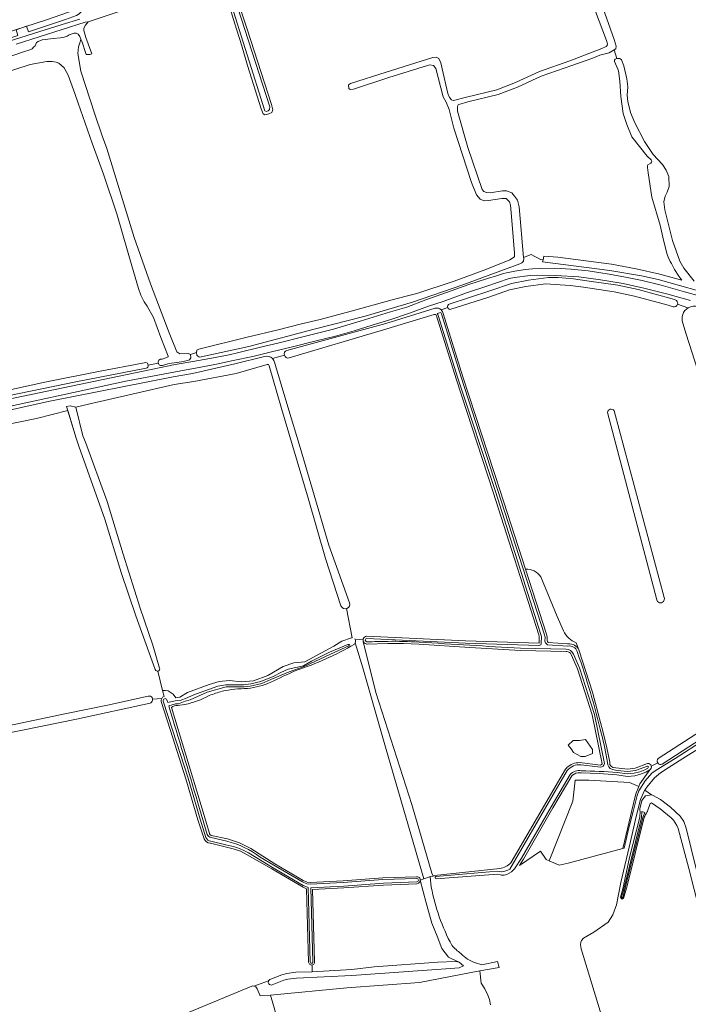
# Model space of a CAD drawing. Header units: metres. Extents: x 209813 to 223847, y 571801 to 587119.
# Tile 512 of 656: x 215766 to 216164, y 583287 to 583874. Entities that reach past the tile are written whole.
import ezdxf

# ---------------------------------------------------------------- set-up
doc = ezdxf.new("R2010")
doc.units = ezdxf.units.M
for name, color, linetype, lineweight in [('B-RO-GR-GRAS-GV', 8, 'Continuous', 0), ('B-RO-OG-TERREIN_CULTUURSCHEIDING-GV', 8, 'Continuous', 0), ('B-RO-OG-WATER_GREPPEL-GV', 8, 'Continuous', 0), ('B-RO-OG-WEG-GV', 8, 'Continuous', 0), ('B-RO-VH-ONVERHARD-GV', 8, 'Continuous', 0)]:
    doc.layers.add(name, color=color, linetype=linetype, lineweight=lineweight)

msp = doc.modelspace()

# ---------------------------------------------------------------- linework, layer by layer
at = {"layer": 'B-RO-GR-GRAS-GV', "flags": 128}
for points in [[(215681.855, 584021.169), (215694.553, 583978.032), (215696.558, 583970.88), (215708.36, 583932.956), (215718.144, 583900.287), (215717.168, 583899.994), (215718.257, 583896.954), (215719.148, 583897.263), (215725.447, 583878.284), (215748.16, 583886.15), (215756.306, 583865.445), (215781.55, 583873.578), (215799.206, 583879.796), (215799.549, 583880.065), (215799.888, 583880.455), (215799.511, 583882.005), (215795.835, 583895.286), (215774.554, 583963.819), (215752.26, 584046.613)], [(215846.171, 583885.957), (215806.483, 583872.397), (215804.763, 583870.545), (215803.904, 583868.693), (215803.866, 583867.344), (215805.004, 583863.201), (215808.653, 583853.305), (215807.409, 583852.95), (215805.164, 583853.067), (215802.737, 583860.934), (215801.985, 583862.144), (215801.721, 583860.491), (215800.662, 583857.646), (215800.265, 583853.612), (215802.118, 583843.028), (215810.386, 583817.496), (215814.751, 583804.597), (215817.483, 583796.955), (215833.861, 583744.009), (215843.638, 583716.41), (215854.637, 583687.188), (215859.268, 583675.811), (215861.054, 583674.687), (215865.894, 583674.863), (215867.371, 583674.193), (215870.909, 583675.48), (215871.108, 583676.737), (215872.431, 583677.465), (215901.072, 583684.542), (215919.527, 583688.908), (215933.55, 583692.546), (215944.596, 583695.192), (215963.051, 583700.021), (215987.392, 583706.9), (215995.727, 583709.016), (216002.077, 583710.67), (216024.368, 583717.946), (216043.286, 583724.825), (216057.573, 583730.712), (216060.285, 583732.498), (216060.351, 583734.549), (216058.83, 583754.062), (216058.036, 583763.124), (216057.375, 583765.174), (216055.39, 583767.159), (216052.745, 583767.291), (216044.873, 583765.902), (216042.294, 583765.77), (216039.78, 583766.828), (216037.73, 583769.474), (216034.621, 583776.684), (216024.17, 583809.029), (216021.391, 583820.274), (216019.539, 583824.573), (216017.886, 583827.682), (216013.388, 583844.682), (216012.049, 583846.472), (216009.948, 583846.931), (216008.427, 583846.534), (215985.54, 583839.258), (215964.374, 583832.313), (215962.455, 583832.048), (215961.662, 583832.709), (215961.463, 583834.826), (215962.588, 583835.62), (215983.819, 583842.432), (216011.602, 583851.296), (216013.719, 583851.429), (216015.24, 583850.635), (216016.431, 583848.055), (216017.149, 583844.485), (216020.615, 583829.803), (216021.574, 583827.292), (216022.813, 583825.958), (216023.721, 583825.511), (216024.089, 583825.502), (216031.692, 583827.646), (216049.751, 583831.998), (216060.858, 583836.309), (216075.115, 583842.85), (216093.352, 583849.172), (216112.41, 583856.573), (216114.95, 583857.769), (216115.585, 583858.298), (216115.691, 583859.251), (216115.162, 583861.262), (216108.547, 583878.671)], [(216111.856, 583883.752), (216119.687, 583861.844), (216120.957, 583858.034), (216120.746, 583856.447), (216119.737, 583855.852), (216121.205, 583850.53), (216122.968, 583850.52), (216124.026, 583849.779), (216125.402, 583846.287), (216127.307, 583838.561), (216127.731, 583833.798), (216127.413, 583828.718), (216127.731, 583825.014), (216129.424, 583818.453), (216131.964, 583812.208), (216137.679, 583801.202), (216142.865, 583793.476), (216148.368, 583787.443), (216150.697, 583784.057), (216152.178, 583780.247), (216152.382, 583774.331), (216151.218, 583770.944), (216150.062, 583768.499), (216149.321, 583765.218), (216149.85, 583760.35), (216154.507, 583742.147), (216158.732, 583729.881), (216161.174, 583725.637), (216167.41, 583717.922)], [(216119.737, 583855.852), (216116.731, 583853.955), (216111.144, 583852.544), (216106.46, 583850.625), (216094.387, 583846.356), (216076.235, 583840.063), (216062.028, 583833.544), (216050.649, 583829.129), (216032.451, 583824.743), (216027.152, 583823.249), (216026.764, 583822.96), (216026.516, 583822.539), (216026.361, 583821.778), (216026.361, 583819.324), (216032.552, 583797.652), (216041.138, 583772.629), (216042.154, 583771.429), (216043.675, 583770.788), (216045.909, 583770.612), (216053.085, 583771.853), (216055.635, 583771.853), (216058.733, 583770.494), (216060.378, 583768.661), (216062.143, 583766.12), (216063.044, 583762.265), (216065.77, 583731.989), (216070.155, 583733.766), (216075.893, 583730.8), (216077.302, 583730.667), (216077.713, 583732.805), (216086.223, 583732.252), (216118.13, 583728.098), (216132.794, 583725.331), (216146.845, 583722.184), (216160.042, 583718.5), (216158.875, 583720.101), (216158.165, 583720.927), (216155.669, 583724.891), (216153.887, 583728.409), (216152.969, 583729.717), (216151.967, 583731.794), (216151.025, 583734.421), (216148.7, 583744.245), (216147.155, 583751.333), (216142.086, 583768.01), (216139.987, 583782.473), (216139.437, 583785.734), (216139.432, 583786.515), (216139.514, 583786.766), (216139.79, 583787.242), (216141.18, 583788.032), (216141.514, 583788.201), (216141.873, 583788.761), (216142.036, 583789.487), (216141.95, 583789.85), (216141.808, 583790.156), (216139.339, 583792.455), (216130.146, 583804.002), (216127.144, 583811.291), (216124.983, 583817.861), (216123.609, 583827.978), (216123.051, 583837.041), (216122.287, 583843.201), (216121.77, 583844.221), (216119.851, 583848.785), (216119.785, 583849.578), (216120.314, 583850.24), (216121.205, 583850.53)], [(215710.981, 583642.501), (215780.673, 583657.688), (215813.481, 583664.25), (215838.881, 583669.171), (215840.786, 583669.436), (215841.686, 583669.065), (215842.134, 583667.867), (215848.19, 583669.033), (215848.019, 583669.774), (215848.49, 583670.929), (215849.445, 583671.384), (215850.469, 583671.522), (215852.657, 583672.221), (215854.087, 583672.829), (215854.041, 583673.207), (215849.703, 583684.345), (215845.403, 583696.317), (215841.567, 583703.064), (215839.847, 583705.578), (215837.77, 583709.546), (215836.447, 583713.515), (215832.531, 583727.168), (215829.938, 583735.952), (215823.535, 583757.965), (215815.492, 583781.778), (215808.824, 583800.087), (215800.569, 583824.005), (215798.453, 583829.668), (215794.537, 583840.621), (215792.208, 583845.013), (215788.981, 583847.871), (215787.34, 583848.453), (215784.906, 583848.823), (215781.89, 583848.823), (215771.835, 583846.971), (215745.453, 583838.407)], [(216154.812, 583702.666), (216151.806, 583703.552), (216131.715, 583709.059), (216119.613, 583711.576), (216101.366, 583714.314), (216093.505, 583715.382), (216078.774, 583716.248), (216067.166, 583714.728), (216057.317, 583712.675), (216044.534, 583708.281), (216022.485, 583701.165)], [(216163.824, 583702.101), (216163.641, 583702.134), (216157.449, 583704.165)], [(216012.543, 583698.079), (215982.406, 583688.966), (215926.134, 583672.211)], [(216074.976, 583502.221), (216075.019, 583505.842), (216074.924, 583506.468), (216074.766, 583507.14), (216047.714, 583592.239), (216025.568, 583659.753), (216013.945, 583697.289)], [(216020.545, 583702.188), (216016.674, 583700.844)], [(216017.824, 583698.691), (216029.503, 583660.972), (216051.801, 583593.052), (216066.922, 583546.351)], [(216145.952, 583433.43), (216199.629, 583468.33), (216220.644, 583482.67), (216222.683, 583485.382), (216223.833, 583487.803), (216224.537, 583491.207), (216223.344, 583498.825), (216218.645, 583510.924), (216201.591, 583563.194), (216193.525, 583587.585), (216181.711, 583624.609), (216179.725, 583631.227), (216175.963, 583644.341), (216162.556, 583686.359), (216160.57, 583692.977)], [(215957.029, 583524.247), (215956.915, 583524.5), (215947.795, 583552.604), (215937.448, 583588.7), (215921.536, 583642.032), (215914.127, 583667.458), (215913.787, 583668.209), (215912.963, 583668.273), (215894.506, 583662.917), (215869.329, 583658.198), (215857.66, 583656.333), (215806.583, 583644.744), (215799.098, 583642.836), (215803.183, 583625.779), (215804.82, 583622.018), (215817.837, 583586.596), (215827.276, 583555.275), (215837.487, 583523.085), (215844.906, 583500.98), (215848.998, 583487.434)], [(215917.4, 583669.582), (215925.253, 583643.136), (215932.615, 583618.755), (215949.657, 583560.673), (215962.143, 583526.29)], [(215848.005, 583485.574), (215847.445, 583485.556), (215846.66, 583485.863), (215846.247, 583486.469), (215834.887, 583518.611), (215826.072, 583544.307), (215816.387, 583576.22), (215800.929, 583619.545), (215799.259, 583624.303), (215794.256, 583640.843), (215775.696, 583636.089), (215700.442, 583620.774)], [(216066.922, 583546.351), (216079.466, 583507.606), (216079.673, 583506.744), (216079.79, 583505.849), (216079.813, 583504.945), (216079.731, 583503.894)], [(216089.418, 583509.556), (216085.657, 583518.038), (216075.991, 583541.664)], [(215960.369, 583522.874), (215963.722, 583505.454)], [(215848.005, 583485.574), (215850.791, 583474.119), (215852.551, 583474.123), (215854.059, 583473.924), (215856.957, 583471.9), (215858.584, 583469.678), (215860.965, 583470.035), (215865.608, 583472.892), (215878.494, 583477.628), (215884.447, 583479.375), (215890.519, 583479.93), (215897.484, 583479.174), (215904.975, 583479.794), (215913.379, 583482.907), (215922.647, 583488.302), (215928.818, 583490.487), (215935.506, 583491.053), (215952.651, 583500.499), (215957.587, 583503.528), (215963.21, 583505.431)], [(215965.531, 583504.195), (215970.223, 583504.568)], [(215970.273, 583503.329), (215977.725, 583472.806), (215999.202, 583406.124), (216011.179, 583365.163), (216011.845, 583363.352)], [(215972.16, 583506.342), (215972.418, 583506.366), (216031.143, 583503.594), (216074.937, 583502.178)], [(216004.214, 583361.065), (216006.385, 583361.831), (215983.469, 583440.223), (215969.969, 583487.612), (215965.519, 583502.367)], [(216091.498, 583497.262), (216091.113, 583497.291), (216063.914, 583497.915), (216033.64, 583499.717), (216003.404, 583501.557), (215994.182, 583501.971), (215984.954, 583502.011), (215972.339, 583501.711), (215972.066, 583501.748)], [(216080.316, 583502.649), (216091.954, 583501.771), (216092.382, 583501.836)], [(216098.676, 583498.229), (216097.028, 583502.409)], [(216098.676, 583498.229), (216098.906, 583497.651), (216106.791, 583473.125), (216113.424, 583448.253), (216115.358, 583439.884), (216117.021, 583431.335), (216117.009, 583430.831)], [(216112.514, 583430.355), (216106.655, 583459.471), (216097.76, 583487.024), (216094.063, 583495.551)], [(215850.209, 583469.322), (215850.782, 583470.015), (215851.693, 583470.409), (215850.791, 583474.119)], [(215758.531, 583452.937), (215793.586, 583460.276), (215817.878, 583465.287), (215842.145, 583470.721), (215842.371, 583470.748), (215843.032, 583470.711), (215843.565, 583470.559), (215844.167, 583470.295), (215844.589, 583469.871), (215844.74, 583468.873)], [(215850.209, 583469.322), (215844.74, 583468.873)], [(215843.735, 583466.617), (215843.42, 583466.437), (215799.468, 583456.965), (215755.617, 583448.071), (215702.163, 583435.863), (215701.929, 583435.915), (215701.716, 583435.985), (215701.511, 583436.076), (215701.316, 583436.187), (215701.133, 583436.317), (215700.965, 583436.465), (215700.812, 583436.629), (215700.676, 583436.807), (215700.558, 583436.998), (215700.461, 583437.2), (215700.384, 583437.411)], [(215875.537, 583385.656), (215871.827, 583396.904), (215864.673, 583421.464), (215855.415, 583450.112), (215849.939, 583467.389), (215849.887, 583467.613)], [(215856.077, 583463.868), (215873.073, 583407.422), (215878.62, 583388.736), (215878.681, 583388.576)], [(215864.091, 583465.751), (215859.658, 583465.195)], [(216206.481, 583460.68), (216206.286, 583462.167), (216194.63, 583455.15), (216179.969, 583445.652), (216160.575, 583433.558), (216151.747, 583427.96), (216147.302, 583425.04), (216143.754, 583421.978), (216139.145, 583416.498), (216137.887, 583414.72), (216142.004, 583411.881), (216142.58, 583411.731), (216147.192, 583409.129), (216153.324, 583404.539), (216158.922, 583399.221), (216161.114, 583395.919), (216162.498, 583392.034), (216165.595, 583379.807), (216173.831, 583346.179), (216181.685, 583317.507), (216190.277, 583283.012)], [(216099.751, 583434.653), (216102.344, 583434.706), (216106.683, 583436.399), (216106.683, 583438.886), (216102.555, 583444.76), (216099.01, 583444.178), (216095.2, 583444.231)], [(216099.751, 583434.653), (216095.465, 583437.087), (216093.983, 583439.204), (216092.184, 583441.479), (216095.2, 583444.231)], [(216058.212, 583371.423), (216090.645, 583427.182), (216091.421, 583428.017)], [(216099.104, 583431.04), (216111.516, 583429.635), (216111.608, 583429.635)], [(216118.726, 583428.264), (216118.959, 583428.175), (216127.804, 583427.213), (216132.105, 583427.751), (216139.529, 583430.487)], [(216141.777, 583428.974), (216145.614, 583430.866)], [(216094.919, 583423.527), (216094.56, 583423.139), (216083.228, 583404.15), (216065.625, 583373.492), (216063.216, 583369.786)], [(216134.366, 583416.743), (216135.039, 583418.325), (216140.904, 583426.732), (216138.618, 583425.461), (216135.458, 583424.161), (216131.919, 583423.24), (216127.646, 583422.884), (216121.249, 583423.769), (216110.722, 583424.516), (216099.988, 583424.967), (216099.265, 583425.071)], [(216137.887, 583414.72), (216137.662, 583414.403), (216135.302, 583409.104), (216132.74, 583398.993), (216129.319, 583384.127), (216123.724, 583359.569), (216121.059, 583346.421), (216118.825, 583340.443), (216116.052, 583335.896), (216107.491, 583330.045), (216101.457, 583326.497), (216100.158, 583325.039), (216099.815, 583324.122), (216099.617, 583322.512), (216099.988, 583320.178), (216116.29, 583266.777)], [(216134.959, 583402.84), (216134.946, 583403.082), (216134.956, 583403.324), (216134.991, 583403.563), (216136.22, 583408.467), (216138.332, 583411.258), (216142.004, 583411.881)], [(216186.001, 583281.072), (216176.666, 583318.632), (216164.202, 583367.897), (216157.844, 583391.844), (216157.056, 583393.529), (216156.072, 583395.165), (216154.924, 583396.689), (216153.623, 583398.086), (216147.113, 583403.567), (216141.861, 583407.107), (216141.044, 583406.716), (216139.547, 583402.125), (216139.438, 583401.908), (216139.308, 583401.705)], [(216137.641, 583398.513), (216127.494, 583357.709), (216125.164, 583350.158), (216124.433, 583349.701), (216123.798, 583350.257), (216123.471, 583350.956), (216124.806, 583355.929), (216128.74, 583374.49), (216135.023, 583398.546), (216135.065, 583402.206)], [(215879.713, 583387.729), (215889.343, 583385.601), (215896.507, 583383.182), (215903.335, 583379.91), (215917.57, 583370.839)], [(215937.725, 583312.218), (215936.467, 583355.878), (215934.409, 583356.757), (215915.746, 583367.74), (215901.212, 583376.167), (215897.05, 583378.223), (215892.694, 583379.772), (215879.32, 583382.99), (215879.019, 583383.023)], [(216063.216, 583369.786), (216075.837, 583378.388), (216079.169, 583373.408), (216081.066, 583372.542)], [(215917.57, 583370.839), (215934.497, 583360.878), (215936.85, 583359.873), (215938.613, 583359.667), (215958.19, 583360.646), (215981.859, 583362.342), (216002.008, 583363.103)], [(216012.608, 583363.761), (216051.517, 583367.885)], [(216002.168, 583358.868), (215982.277, 583358.117), (215958.615, 583356.422), (215939.98, 583355.49), (215941.224, 583312.318)], [(216022.928, 583314.1), (216021.09, 583315.086), (216017.135, 583320.221), (216014.357, 583327.563), (216011.115, 583335.435), (216007.724, 583347.528), (216004.214, 583361.065)], [(215914.667, 583301.834), (215921.784, 583304.682), (215924.689, 583305.4), (215930.165, 583306.154), (215939.866, 583306.455), (215939.851, 583310.497)], [(215939.866, 583306.455), (215963.4, 583307.714), (215976.652, 583309.363), (216014.651, 583312.1), (216025.164, 583312.462), (216027.385, 583312.199), (216022.928, 583314.1)], [(216046.029, 583286.817), (216045.419, 583289.865), (216044.529, 583292.503), (216042.672, 583296.352), (216040.437, 583299.612), (216039.588, 583307.027), (216003.818, 583300.071), (215960.515, 583296.949), (215914.924, 583292.594), (215938.248, 583212.273)], [(215905.175, 583297.921), (215913.915, 583301.095)], [(215770.644, 583235.84), (215769.263, 583239.729), (215767.861, 583239.176), (215766.301, 583243.461), (215771.546, 583245.492), (215783.355, 583250.337), (215811.915, 583261.361), (215835.097, 583270.187), (215846.065, 583275.21), (215866.513, 583282.328), (215903.927, 583297.849)]]:
    msp.add_lwpolyline(points, dxfattribs=at)
for points in [[(215910.643, 583817.567), (215909.507, 583820.677), (215901.254, 583846.511), (215897.666, 583858.77), (215893.743, 583871.175), (215890.777, 583880.939), (215889.114, 583887.304), (215889.15, 583888.606), (215889.982, 583889.582), (215891.537, 583890.124), (215893.361, 583890.225), (215894.258, 583889.148), (215901.135, 583868.158), (215905.201, 583855.122), (215913.573, 583829.348), (215915.666, 583823.248), (215916.324, 583820.019), (215915.905, 583818.405), (215914.052, 583817.627), (215911.66, 583817.029)], [(216081.066, 583372.542), (216086.876, 583369.89), (216092.275, 583371.186), (216124.906, 583379.801), (216131.183, 583406.633), (216132.503, 583412.365), (216134.366, 583416.743), (216128.881, 583419.259), (216104.683, 583420.704), (216096.368, 583420.547), (216095.085, 583408.17)]]:
    msp.add_lwpolyline(points, close=True, dxfattribs=at)
at = {"layer": 'B-RO-GR-GRAS-GV'}
for points in [[(216157.449, 583704.165, -0.4034775), (216154.812, 583702.666)], [(216013.945, 583697.289, 0.4499305), (216012.55, 583698.081)], [(216022.485, 583701.165, -0.3850712), (216020.545, 583702.188)], [(215926.134, 583672.211, -0.4064254), (215923.283, 583673.814)], [(215916.278, 583671.773, -0.1320805), (215917.4, 583669.582)], [(216066.922, 583546.351, -0.2835952), (216075.991, 583541.664)], [(216149.45, 583529.381, -1.0803963), (216144.998, 583528.109)], [(216097.028, 583502.409, -0.1767872), (216089.418, 583509.556)], [(215963.21, 583505.431, -0.0570567), (215963.722, 583505.454)], [(216079.731, 583503.894, 0.231805), (216080.316, 583502.649)], [(215964.998, 583501.672, -0.0575327), (215930.112, 583486.028)], [(216074.937, 583502.178, 0.3905141), (216074.976, 583502.221)], [(216092.382, 583501.836, -0.3206743), (216098.676, 583498.229)], [(216094.063, 583495.551, 0.2310875), (216091.498, 583497.262)], [(215848.998, 583487.434, -0.4273819), (215848.005, 583485.574)], [(215930.112, 583486.028, -0.0009017), (215915.165, 583478.984)], [(215901.246, 583475.263, 0.049335), (215886.306, 583473.572)], [(215915.165, 583478.984, -0.0768234), (215901.246, 583475.263)], [(215844.74, 583468.873, -0.2994978), (215843.735, 583466.617)], [(215849.887, 583467.613, -0.1848461), (215850.209, 583469.322)], [(215878.436, 583471.055, -0.0775147), (215864.091, 583465.751)], [(215886.306, 583473.572, 0.0165756), (215878.436, 583471.055)], [(215859.658, 583465.195, 0.179498), (215856.077, 583463.868)], [(216145.614, 583430.866, -0.3540485), (216145.952, 583433.43)], [(216091.421, 583428.017, -0.0076882), (216091.554, 583428.144)], [(216091.554, 583428.144, -0.1968564), (216099.104, 583431.04)], [(216111.608, 583429.635, 0.3184862), (216112.514, 583430.355)], [(216117.009, 583430.831, 0.2871127), (216118.726, 583428.264)], [(216139.529, 583430.487, -0.3757411), (216141.777, 583428.974)], [(216099.265, 583425.071, 0.2182191), (216094.919, 583423.527)], [(216135.065, 583402.206, 0.0133015), (216134.959, 583402.84)], [(216138.869, 583400.993, 0.0355585), (216137.641, 583398.513)], [(216139.308, 583401.705, 0.0101079), (216138.869, 583400.993)], [(215878.681, 583388.576, 0.2343687), (215879.713, 583387.729)], [(215879.019, 583383.023, -0.2505207), (215875.537, 583385.656)], [(216051.517, 583367.885, 0.1664115), (216058.212, 583371.423)], [(216011.845, 583363.352, -0.1750984), (216012.608, 583363.761)], [(215903.927, 583297.849, -0.1248625), (215905.175, 583297.921)], [(215913.915, 583301.095, -0.1535411), (215914.667, 583301.834)]]:
    msp.add_lwpolyline(points, format="xyb", dxfattribs=at)
for centre, radius, start, end in [((216014.017, 583698.041), 3.862, 9.693545, 45.836624), ((216167.665, 583695.58), 7.568, 120.500305, 200.535228), ((215959.495, 583525.497), 2.765, 206.87717, 18.152145), ((215963.557, 583503.295), 2.17, 311.59906, 41.070457), ((215972.492, 583504.035), 2.33, 98.18472, 286.478898), ((216002.097, 583360.985), 2.118, 271.913063, 92.636658), ((215939.476, 583312.207), 1.751, 179.652636, 0.963411)]:
    msp.add_arc(centre, radius, start, end, dxfattribs=at)
at = {"layer": 'B-RO-OG-TERREIN_CULTUURSCHEIDING-GV', "flags": 128}
for points in [[(215803.795, 583880.581), (215802.445, 583878.69), (215801.127, 583877.155), (215799.39, 583876.287), (215792.94, 583873.874), (215770.913, 583866.476), (215769.788, 583869.788), (215763.489, 583867.759), (215764.64, 583864.369), (215757.653, 583862.022), (215734.109, 583854.773), (215735.008, 583854.223), (215735.764, 583853.892), (215736.554, 583853.833), (215737.475, 583853.892), (215738.538, 583854.339), (215740.302, 583854.723), (215746.152, 583856.528), (215758.155, 583860.466), (215773.829, 583865.515), (215790.891, 583870.776), (215801.413, 583874.13)], [(215747.07, 583847.469), (215767.888, 583854.543), (215771.709, 583855.841), (215772.992, 583856.432), (215773.79, 583857.341), (215774.768, 583858.235), (215775.684, 583860.117), (215776.602, 583860.828), (215779.09, 583861.691), (215780.901, 583862.01), (215785.499, 583862.46), (215789.761, 583862.852), (215792.196, 583863.33), (215793.882, 583863.959), (215795.117, 583864.638), (215798.034, 583865.635), (215799.19, 583865.634), (215800.419, 583865.195), (215801.499, 583863.636), (215801.985, 583862.144), (215802.737, 583860.934), (215805.164, 583853.067), (215807.409, 583852.95), (215808.653, 583853.305), (215805.004, 583863.201), (215803.866, 583867.344), (215803.904, 583868.693), (215804.763, 583870.545), (215806.483, 583872.397), (215804.653, 583872.352), (215791.028, 583867.855), (215763.543, 583859.146)], [(216222.559, 583478.493), (216148.248, 583430.08)], [(216134.366, 583416.743), (216132.503, 583412.365), (216131.183, 583406.633), (216124.906, 583379.801), (216125.672, 583380.003), (216128.474, 583392.183), (216130.998, 583401.923), (216133.304, 583411.528), (216134.318, 583414.317), (216138.158, 583420.159), (216142.058, 583424.777), (216144.593, 583426.624), (216156.006, 583433.567), (216173.248, 583444.671)], [(216140.904, 583426.732), (216135.039, 583418.325), (216134.366, 583416.743)]]:
    msp.add_lwpolyline(points, dxfattribs=at)
at = {"layer": 'B-RO-OG-TERREIN_CULTUURSCHEIDING-GV'}
for points in [[(216141.777, 583428.974, -0.3236279), (216140.904, 583426.732)], [(216148.248, 583430.08, -0.3858105), (216145.614, 583430.866)]]:
    msp.add_lwpolyline(points, format="xyb", dxfattribs=at)
at = {"layer": 'B-RO-OG-WATER_GREPPEL-GV', "flags": 128}
for points in [[(215912.603, 583819.109), (215913.643, 583819.424), (215914.4, 583820.148), (215914.652, 583821.881), (215893.475, 583887.733), (215892.682, 583888.076), (215891.584, 583888.195), (215890.705, 583887.637), (215890.546, 583886.392), (215911.72, 583819.392)], [(216136.163, 583401.856), (216135.928, 583398.397), (216125.151, 583354.913), (216124.052, 583350.873), (216124.382, 583350.529), (216124.914, 583350.529), (216127.899, 583362.719), (216137.013, 583399.023), (216137.861, 583401.314)]]:
    msp.add_lwpolyline(points, close=True, dxfattribs=at)
for points in [[(216016.402, 583699.246), (216014.283, 583698.605)], [(216014.925, 583697.489), (216026.523, 583660.049), (216048.951, 583592.641), (216076.02, 583507.486)], [(216078.214, 583507.254), (216028.548, 583660.676), (216016.868, 583698.395)], [(215848.998, 583487.434), (215844.906, 583500.98), (215837.487, 583523.085), (215827.276, 583555.275), (215817.837, 583586.596), (215804.82, 583622.018), (215803.183, 583625.779), (215799.098, 583642.836), (215795.625, 583643.619), (215793.541, 583643.207), (215799.259, 583624.303), (215800.929, 583619.545), (215816.387, 583576.22), (215826.072, 583544.307), (215834.887, 583518.611), (215846.247, 583486.469), (215846.66, 583485.863), (215847.445, 583485.556), (215848.005, 583485.574)], [(216115.711, 583639.596), (216144.998, 583528.109)], [(216149.45, 583529.381), (216119.665, 583640.639)], [(216074.895, 583500.877), (216031.091, 583502.295), (215972.448, 583505.063)], [(216076.321, 583505.93), (216076.268, 583502.382)], [(215854.428, 583464.838), (215858.503, 583465.996), (215860.268, 583465.996), (215864.255, 583467.608), (215867.166, 583468.525), (215877.273, 583473.125), (215888.538, 583476.199), (215899.426, 583476.257), (215902.808, 583476.644), (215909.759, 583478.211), (215915.195, 583480.498), (215926.184, 583485.119), (215935.082, 583488.314), (215950.825, 583495.663), (215961.707, 583500.589), (215961.944, 583500.826), (215962.157, 583501.276), (215961.967, 583501.537), (215961.138, 583501.489), (215950.176, 583496.893), (215939.503, 583491.44), (215934.615, 583488.741), (215925.561, 583486.694), (215921.25, 583484.829), (215916.569, 583482.329), (215909.275, 583479.416), (215903.261, 583478.039), (215898.976, 583477.481), (215888.512, 583477.365), (215883.686, 583476.71), (215871.035, 583472.099), (215868.31, 583471.146), (215865.325, 583469.628), (215861.295, 583468.15), (215858.179, 583467.854), (215853.82, 583466.857), (215853.326, 583468.499)], [(216063.967, 583499.214), (216091.178, 583498.59)], [(216092.007, 583500.464), (216080.001, 583501.315)], [(216095.412, 583495.767), (216098.978, 583487.481), (216107.915, 583459.8), (216113.848, 583430.458)], [(215851.193, 583467.733), (215856.653, 583450.508), (215865.916, 583421.845), (215873.069, 583397.288), (215876.597, 583386.504)], [(216111.442, 583428.335), (216100.002, 583429.671)], [(216121.454, 583425.255), (216127.687, 583424.392), (216131.666, 583424.724), (216134.982, 583425.587), (216137.965, 583426.814), (216139.773, 583427.82), (216140.121, 583428.506), (216139.434, 583428.854), (216132.462, 583426.284), (216127.82, 583425.703), (216121.514, 583426.352), (216118.599, 583426.921)], [(216091.696, 583426.403), (216057.531, 583367.667)], [(216058.55, 583366.083), (216060.417, 583367.865), (216064.515, 583374.17), (216082.106, 583404.807), (216093.513, 583423.921)], [(215877.388, 583388.319), (215871.828, 583407.05)], [(215888.993, 583384.347), (215879.712, 583386.411)], [(215879.547, 583384.273), (215888.401, 583382.085)], [(215901.839, 583377.307), (215916.224, 583368.553), (215934.409, 583357.852), (215936.954, 583356.765), (215937.444, 583356.708), (215938.721, 583312.371)], [(216002.046, 583362.103), (215981.913, 583361.343), (215958.251, 583359.648), (215938.58, 583358.664), (215936.591, 583358.896), (215934.045, 583359.984), (215917.062, 583369.977), (215908.95, 583374.782)], [(216052.591, 583366.01), (216052.363, 583365.959), (216050.087, 583366.454), (216013.527, 583363.137), (216013.132, 583362.809), (216013.1, 583362.351), (216013.28, 583361.958), (216013.689, 583361.844), (216050.26, 583364.62), (216052.02, 583364.237), (216052.603, 583363.987)], [(215940.22, 583312.414), (215938.949, 583356.533), (215958.615, 583357.517), (215982.277, 583359.212), (216002.127, 583359.961)]]:
    msp.add_lwpolyline(points, dxfattribs=at)
at = {"layer": 'B-RO-OG-WATER_GREPPEL-GV'}
for points in [[(216014.283, 583698.605, -0.1593441), (216014.925, 583697.489)], [(216016.868, 583698.395, 0.0713953), (216016.402, 583699.246)], [(216119.665, 583640.639, 0.7780957), (216115.711, 583639.596)], [(215972.448, 583505.063, 0.9394493), (215972.405, 583503.014)], [(215972.405, 583503.014, -0.0074247), (215984.946, 583503.311)], [(215984.946, 583503.311, -0.0202402), (216003.472, 583502.856)], [(216076.02, 583507.486, -0.0402264), (216076.321, 583505.93)], [(216078.451, 583504.215, 0.1055241), (216078.214, 583507.254)], [(216080.001, 583501.315, -0.3180674), (216078.451, 583504.215)], [(216003.472, 583502.856, 0.0006658), (216063.967, 583499.214)], [(216076.268, 583502.382, -0.4586117), (216074.895, 583500.877)], [(216091.178, 583498.59, -0.2886963), (216095.412, 583495.767)], [(216097.681, 583497.212, 0.3787116), (216092.007, 583500.464)], [(216112.163, 583447.939, 0.0252327), (216097.681, 583497.212)], [(215853.326, 583468.499, 0.9358009), (215851.193, 583467.733)], [(215871.828, 583407.05, -0.0000826), (215854.428, 583464.838)], [(216115.718, 583431.226, 0.0174007), (216112.163, 583447.939)], [(216100.002, 583429.671, 0.2536909), (216091.696, 583426.403)], [(216113.848, 583430.458, -0.4064091), (216111.442, 583428.335)], [(216118.599, 583426.921, -0.3459337), (216115.718, 583431.226)], [(216093.513, 583423.921, -0.2753723), (216100.107, 583426.263)], [(216100.107, 583426.263, -0.0052504), (216121.454, 583425.255)], [(215876.597, 583386.504, 0.3032491), (215879.547, 583384.273)], [(215879.712, 583386.411, -0.2933845), (215877.388, 583388.319)], [(215888.401, 583382.085, -0.0882174), (215901.839, 583377.307)], [(215908.95, 583374.782, 0.0912897), (215888.993, 583384.347)], [(216057.531, 583367.667, -0.1339451), (216052.591, 583366.01)], [(216052.603, 583363.987, 0.1990763), (216058.55, 583366.083)], [(216002.127, 583359.961, 0.9546919), (216002.046, 583362.103)], [(215938.721, 583312.371, 1.177421), (215940.22, 583312.414)]]:
    msp.add_lwpolyline(points, format="xyb", dxfattribs=at)
at = {"layer": 'B-RO-OG-WEG-GV', "flags": 128}
for points in [[(216182.566, 583708.55), (216145.942, 583718.942), (216136.049, 583721.113), (216117.082, 583724.301), (216077.067, 583729.447), (216077.302, 583730.667), (216075.893, 583730.8), (216070.155, 583733.766), (216065.77, 583731.989), (216065.808, 583731.565), (216065.618, 583729.875), (216064.664, 583728.861), (216063.429, 583728.232), (216029.54, 583715.743), (215999.541, 583705.334), (215971.375, 583697.102), (215940.994, 583689.302), (215902.172, 583678.993), (215873.791, 583672.789)], [(216165.118, 583706.385), (216151.541, 583710.214), (216137.37, 583713.77), (216124.981, 583716.54), (216111.522, 583718.794), (216098.656, 583720.465), (216084.85, 583721.296), (216073.973, 583721.442), (216069.687, 583721.324), (216060.3, 583720.142), (216057.137, 583719.433), (216043.176, 583714.826), (216031.666, 583710.969), (216017.772, 583705.808), (216009.012, 583703.011), (215997.832, 583698.814), (215986.77, 583695.157), (215975.553, 583691.745), (215964.761, 583688.372), (215953.66, 583685.255), (215941.439, 583682.095), (215928.101, 583678.78), (215915.586, 583675.813), (215904.452, 583673.101), (215892.792, 583670.617), (215882.833, 583668.403), (215869.273, 583665.854), (215866.908, 583665.564), (215828.892, 583658.367), (215652.836, 583620.192)], [(215695.991, 583634.502), (215858.316, 583668.232), (215868.73, 583669.988), (215878.927, 583671.761), (215890.361, 583674.122), (215897.012, 583675.621), (215908.297, 583678.337), (215920.272, 583681.26), (215934.316, 583684.827), (215952.463, 583689.388), (215968.492, 583694.023), (215986.398, 583699.565), (215996.232, 583702.54), (216007.437, 583706.738), (216022.602, 583712.151), (216033.079, 583715.961), (216044.214, 583719.579), (216049.638, 583721.178), (216053.731, 583722.519), (216055.562, 583722.958), (216060.469, 583723.916), (216066.753, 583724.913), (216071.099, 583725.339), (216075.338, 583725.567), (216084.214, 583725.591), (216094.015, 583725.08), (216104.238, 583724.028), (216115.476, 583722.31), (216125.358, 583720.598), (216136.253, 583718.264), (216147.614, 583715.455), (216161.589, 583711.608), (216171.704, 583708.761)], [(216021.476, 583704.292), (216045.683, 583712.104), (216058.572, 583716.534), (216068.606, 583718.626), (216080.495, 583720.18), (216086.242, 583720.091), (216095.548, 583719.301), (216103.476, 583718.223), (216121.795, 583715.475), (216134.019, 583712.932), (216154.193, 583707.403), (216156.048, 583706.856)], [(215924.791, 583676.722), (215983.614, 583692.808), (216013.104, 583701.752)], [(215871.237, 583673.903), (215870.909, 583675.48), (215867.371, 583674.193), (215867.505, 583672.196), (215866.685, 583671.102), (215865.658, 583670.571), (215861.93, 583669.829), (215856.112, 583669.016), (215853.961, 583668.735), (215850.716, 583667.641), (215849.519, 583667.667), (215848.723, 583668.138), (215848.244, 583668.8), (215848.19, 583669.033), (215842.134, 583667.867)], [(215916.278, 583671.773), (215923.283, 583673.814)], [(215635.63, 583614.198), (215663.177, 583619.847), (215699.809, 583627.689), (215782.599, 583646.188), (215856.971, 583660.899), (215868.546, 583662.954), (215893.806, 583668.751), (215911.536, 583673.097)], [(215840.929, 583666.101), (215799.126, 583658.048), (215738.083, 583645.438), (215706.245, 583638.342), (215703.827, 583636.781), (215697.377, 583635.311)]]:
    msp.add_lwpolyline(points, dxfattribs=at)
at = {"layer": 'B-RO-OG-WEG-GV'}
for points in [[(216020.545, 583702.188, -0.4071059), (216021.476, 583704.292)], [(216156.048, 583706.856, -0.4014363), (216157.449, 583704.165)], [(216163.824, 583702.101, -0.2034485), (216169.681, 583702.87)], [(216013.104, 583701.752, -0.2559911), (216016.674, 583700.844)], [(215873.791, 583672.789, -0.3963255), (215871.237, 583673.903)], [(215923.283, 583673.814, -0.4049665), (215924.791, 583676.722)], [(215842.134, 583667.867, -0.4189229), (215840.929, 583666.101)], [(215911.536, 583673.097, -0.2850305), (215916.278, 583671.773)]]:
    msp.add_lwpolyline(points, format="xyb", dxfattribs=at)
at = {"layer": 'B-RO-VH-ONVERHARD-GV'}
for points in [[(215965.531, 583504.195, -0.2220915), (215965.519, 583502.367)], [(215970.246, 583503.418, -0.1244396), (215970.223, 583504.568)], [(215970.273, 583503.329, -0.0134111), (215970.246, 583503.418)], [(216023.004, 583322.258, -0.0781983), (216010.771, 583356.895)], [(216028.384, 583317.299, -0.0583325), (216023.004, 583322.258)], [(216037.041, 583311.683, -0.1226782), (216028.384, 583317.299)], [(215915.968, 583298.585, -0.6656765), (215913.915, 583301.095)], [(215905.175, 583297.921, -0.2572344), (215907.066, 583296.347)]]:
    msp.add_lwpolyline(points, format="xyb", dxfattribs=at)
at = {"layer": 'B-RO-VH-ONVERHARD-GV', "flags": 128}
for points in [[(216011.811, 583363.349), (216011.179, 583365.163), (215999.202, 583406.124), (215977.725, 583472.806), (215970.273, 583503.329)], [(215965.519, 583502.367), (215969.969, 583487.612), (215983.469, 583440.223), (216006.385, 583361.831), (216010.339, 583363.226), (216011.811, 583363.349)], [(216010.771, 583356.895), (216010.165, 583363.165)], [(216006.385, 583361.831), (216004.214, 583361.065), (216007.724, 583347.528), (216011.115, 583335.435), (216014.357, 583327.563), (216017.135, 583320.221), (216021.09, 583315.086), (216022.928, 583314.1), (216027.385, 583312.199), (216030.042, 583309.946), (216027.374, 583308.707), (216022.16, 583308.421), (215963.444, 583304.215), (215930.427, 583302.657), (215925.349, 583301.958), (215922.859, 583301.343), (215915.968, 583298.585)], [(215907.066, 583296.347), (215908.83, 583292.097), (215914.924, 583292.594), (215960.515, 583296.949), (216003.818, 583300.071), (216039.588, 583307.027), (216051.127, 583308.926), (216050.291, 583312.583), (216040.772, 583310.487), (216037.041, 583311.683)]]:
    msp.add_lwpolyline(points, dxfattribs=at)

doc.saveas('drawing.dxf')
